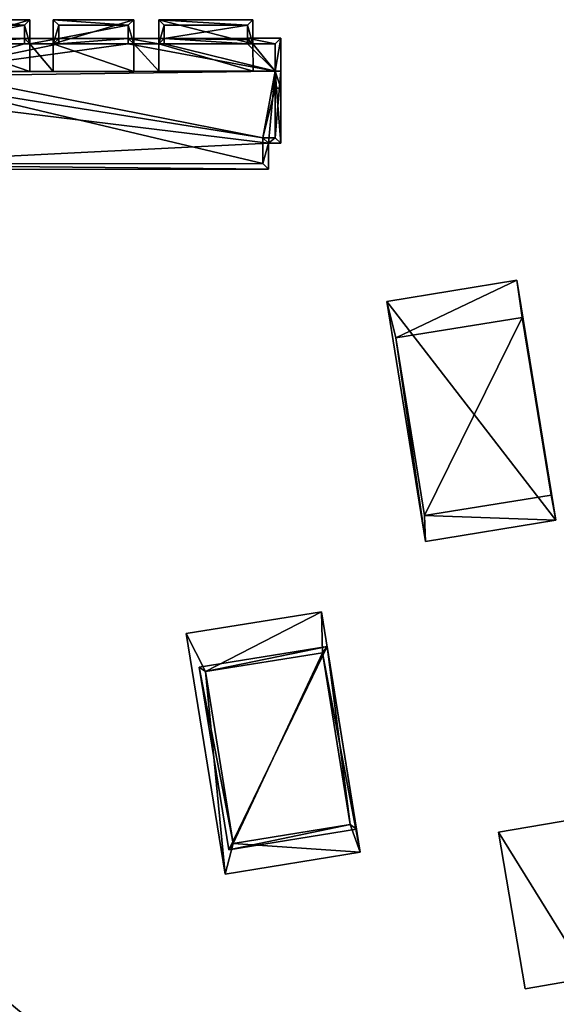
# Model space of a CAD drawing. Header units: inches. Extents: x 2685601 to 2690022, y 1235992 to 1239010.
# Tile 283 of 390: x 2689209 to 2689258, y 1237568 to 1237657. Entities that reach past the tile are written whole.
import ezdxf

# ---------------------------------------------------------------- set-up
doc = ezdxf.new("R2010")
doc.units = ezdxf.units.IN
doc.header["$MEASUREMENT"] = 0
doc.layers.add('Gebaeude Einzelhaus', color=10, linetype='Continuous')

msp = doc.modelspace()

# ---------------------------------------------------------------- meshes
at = {"layer": 'Gebaeude Einzelhaus'}
mesh = msp.add_polyface(dxfattribs=at)
corners = [(2689209.442, 1237655.718, 463.812), (2689203.086, 1237655.715, 463.812), (2689209.441, 1237656.909, 463.812), (2689203.085, 1237656.906, 463.812), (2689202.588, 1237652.72, 475.344), (2689202.587, 1237655.215, 474.561), (2689202.588, 1237652.72, 475.237), (2689202.587, 1237655.215, 474.218), (2689203.086, 1237655.215, 474.561), (2689203.086, 1237655.215, 474.218), (2689203.085, 1237656.906, 474.03), (2689203.086, 1237655.715, 474.014), (2689209.441, 1237656.909, 474.03), (2689209.443, 1237655.219, 474.561), (2689209.442, 1237655.718, 474.014), (2689209.443, 1237655.219, 463.812), (2689203.086, 1237655.215, 463.812), (2689212.566, 1237655.22, 463.812), (2689200.498, 1237652.719, 463.812), (2689200.497, 1237655.214, 463.812), (2689200.497, 1237655.214, 474.218), (2689184.078, 1237644.326, 463.812), (2689200.499, 1237651.58, 463.812), (2689231.116, 1237644.35, 463.812), (2689200.498, 1237652.719, 475.344), (2689200.498, 1237652.719, 475.237), (2689232.242, 1237652.735, 477.57), (2689209.944, 1237652.724, 475.344), (2689183.573, 1237652.71, 477.57), (2689202.585, 1237657.406, 473.873), (2689209.941, 1237657.409, 473.873), (2689209.943, 1237655.219, 474.561), (2689199.996, 1237655.713, 474.014)]
mesh.append_faces([[corners[k] for k in face] for face in [(10, 8, 5), (12, 10, 29), (30, 12, 29), (29, 10, 5), (30, 5, 31), (31, 5, 27), (27, 5, 4), (30, 29, 5), (11, 7, 20), (11, 9, 7), (20, 11, 32), (11, 7, 9), (7, 11, 20), (20, 6, 7), (20, 25, 6)]], dxfattribs={"color": 13})
mesh.append_faces([[corners[k] for k in face] for face in [(0, 1, 2), (2, 1, 3), (4, 5, 6), (6, 5, 7), (8, 9, 5), (5, 9, 7), (10, 11, 8), (8, 11, 9), (10, 3, 11), (11, 3, 1), (10, 12, 3), (3, 12, 2), (13, 14, 12), (12, 14, 2), (2, 14, 0), (15, 16, 0), (0, 16, 1), (17, 18, 15), (15, 18, 16), (16, 18, 19), (7, 19, 20), (7, 16, 19), (7, 9, 16), (11, 16, 9), (11, 1, 16), (21, 22, 23), (24, 4, 25), (25, 4, 6), (26, 27, 28)]], dxfattribs={"color": 41})
mesh = msp.add_polyface(dxfattribs=at)
corners = [(2689183.573, 1237652.71, 477.57), (2689202.588, 1237652.72, 475.344), (2689200.498, 1237652.719, 475.344), (2689209.944, 1237652.724, 475.344), (2689231.116, 1237644.35, 463.812), (2689184.078, 1237644.326, 473.678), (2689184.078, 1237644.326, 463.812), (2689199.995, 1237656.905, 463.812), (2689193.558, 1237655.21, 463.812), (2689193.556, 1237656.901, 463.812), (2689193.059, 1237652.715, 463.812), (2689193.058, 1237655.21, 463.812), (2689200.498, 1237652.719, 463.812), (2689193.06, 1237651.578, 463.812), (2689200.499, 1237651.58, 463.812), (2689199.996, 1237655.214, 463.812), (2689200.497, 1237655.214, 463.812), (2689193.558, 1237655.21, 474.218), (2689193.058, 1237655.21, 474.218), (2689193.558, 1237655.21, 474.562), (2689193.556, 1237656.901, 474.03), (2689199.995, 1237656.905, 474.03), (2689199.996, 1237655.214, 474.218), (2689199.996, 1237655.214, 474.561), (2689200.497, 1237655.214, 474.218), (2689200.497, 1237655.214, 474.561), (2689200.498, 1237652.719, 475.237), (2689193.557, 1237655.71, 474.014), (2689203.086, 1237655.715, 474.014), (2689199.996, 1237655.713, 474.014), (2689183.578, 1237643.826, 473.446), (2689231.616, 1237643.85, 473.446), (2689183.573, 1237652.072, 477.274), (2689232.242, 1237652.735, 477.57), (2689231.615, 1237646.196, 474.534), (2689193.058, 1237655.21, 474.562), (2689193.056, 1237657.401, 473.873), (2689200.495, 1237657.405, 473.873), (2689193.059, 1237652.715, 475.345)]
mesh.append_faces([[corners[k] for k in face] for face in [(27, 17, 18), (28, 24, 29), (29, 24, 22), (22, 24, 29), (27, 18, 17), (30, 5, 31), (32, 33, 0), (32, 30, 34), (20, 19, 35), (21, 20, 36), (37, 21, 36), (23, 21, 25), (25, 21, 37), (25, 35, 2), (2, 35, 38), (25, 37, 35), (35, 37, 36)]], dxfattribs={"color": 13})
mesh.append_faces([[corners[k] for k in face] for face in [(0, 1, 2), (0, 3, 1), (4, 5, 6), (7, 8, 9), (8, 10, 11), (8, 12, 10), (10, 12, 13), (13, 12, 14), (7, 15, 8), (8, 15, 12), (12, 15, 16), (11, 17, 8), (18, 19, 17), (20, 17, 19), (20, 8, 17), (20, 9, 8), (20, 21, 9), (9, 21, 7), (22, 21, 23), (22, 15, 21), (21, 15, 7), (24, 23, 25), (24, 22, 23), (24, 16, 22), (22, 16, 15), (25, 26, 24), (25, 2, 26)]], dxfattribs={"color": 41})
mesh = msp.add_polyface(dxfattribs=at)
corners = [(2689218.872, 1237655.723, 463.812), (2689212.566, 1237655.72, 463.812), (2689218.871, 1237656.914, 463.812), (2689212.565, 1237656.91, 463.812), (2689212.565, 1237656.91, 474.03), (2689212.566, 1237655.72, 474.014), (2689212.566, 1237655.22, 474.561), (2689212.566, 1237655.22, 474.218), (2689218.871, 1237656.914, 474.03), (2689218.873, 1237655.223, 474.561), (2689218.872, 1237655.723, 474.014), (2689218.873, 1237655.223, 474.218), (2689218.873, 1237655.223, 463.812), (2689212.566, 1237655.22, 463.812), (2689209.442, 1237655.718, 474.014), (2689209.443, 1237655.219, 463.812), (2689209.442, 1237655.718, 463.812), (2689209.443, 1237655.219, 474.561), (2689209.441, 1237656.909, 474.03), (2689209.943, 1237655.219, 474.561), (2689209.941, 1237657.409, 473.873), (2689221.643, 1237657.415, 473.873), (2689222.143, 1237656.915, 474.03), (2689221.644, 1237655.225, 474.561), (2689212.066, 1237655.22, 474.561), (2689212.065, 1237657.41, 473.873), (2689219.371, 1237657.414, 473.873), (2689219.373, 1237655.223, 474.561), (2689209.943, 1237655.219, 474.218), (2689209.443, 1237655.219, 474.218), (2689212.066, 1237655.22, 474.218), (2689219.373, 1237655.223, 474.218), (2689222.144, 1237655.725, 474.014), (2689221.644, 1237655.225, 474.218)]
mesh.append_faces([[corners[k] for k in face] for face in [(17, 18, 19), (19, 18, 20), (21, 22, 23), (4, 6, 24), (8, 4, 25), (25, 4, 24), (26, 8, 25), (9, 8, 27), (27, 8, 26), (27, 26, 24), (24, 26, 25), (5, 28, 14), (14, 28, 29), (5, 30, 28), (5, 7, 30), (10, 31, 11), (32, 33, 10), (10, 33, 31), (11, 31, 10), (33, 32, 10), (33, 10, 31), (28, 5, 14), (29, 28, 14), (5, 30, 7), (30, 5, 28)]], dxfattribs={"color": 13})
mesh.append_faces([[corners[k] for k in face] for face in [(0, 1, 2), (2, 1, 3), (4, 5, 6), (6, 5, 7), (4, 3, 5), (5, 3, 1), (4, 8, 3), (3, 8, 2), (9, 10, 8), (8, 10, 2), (2, 10, 0), (9, 11, 10), (12, 13, 0), (0, 13, 1), (14, 15, 16), (5, 13, 7), (5, 1, 13), (11, 12, 10), (10, 12, 0)]], dxfattribs={"color": 41})
mesh = msp.add_polyface(dxfattribs=at)
corners = [(2689229.722, 1237655.728, 463.812), (2689222.144, 1237655.725, 463.812), (2689229.714, 1237656.92, 463.812), (2689222.143, 1237656.915, 463.812), (2689222.143, 1237656.915, 474.03), (2689222.144, 1237655.725, 474.014), (2689222.144, 1237655.225, 474.561), (2689222.144, 1237655.225, 474.218), (2689229.714, 1237656.92, 474.03), (2689229.723, 1237655.599, 474.445), (2689229.722, 1237655.728, 474.014), (2689229.723, 1237655.599, 474.067), (2689229.715, 1237655.229, 474.561), (2689229.715, 1237655.229, 474.218), (2689229.715, 1237655.229, 463.812), (2689229.723, 1237655.599, 463.812), (2689222.144, 1237655.225, 463.812), (2689230.215, 1237655.229, 474.218), (2689232.241, 1237655.23, 474.218), (2689232.241, 1237655.23, 463.812), (2689230.215, 1237655.229, 474.561), (2689221.644, 1237655.225, 474.561), (2689221.643, 1237657.415, 473.873), (2689230.214, 1237657.42, 473.873), (2689221.644, 1237655.225, 474.218), (2689232.741, 1237655.73, 474.014)]
mesh.append_faces([[corners[k] for k in face] for face in [(9, 8, 20), (12, 9, 20), (4, 6, 21), (8, 4, 22), (20, 8, 23), (23, 8, 22), (20, 22, 21), (20, 23, 22), (5, 7, 24), (10, 17, 11), (11, 17, 13), (25, 18, 10), (10, 18, 17), (13, 17, 11), (11, 17, 10), (10, 18, 25), (18, 10, 17), (5, 24, 7)]], dxfattribs={"color": 13})
mesh.append_faces([[corners[k] for k in face] for face in [(0, 1, 2), (2, 1, 3), (4, 5, 6), (6, 5, 7), (4, 3, 5), (5, 3, 1), (4, 8, 3), (3, 8, 2), (9, 10, 8), (8, 10, 2), (2, 10, 0), (9, 11, 10), (12, 13, 9), (9, 13, 11), (14, 1, 15), (15, 1, 0), (14, 16, 1), (13, 14, 11), (11, 14, 15), (11, 15, 10), (10, 15, 0), (17, 14, 13), (18, 19, 17), (17, 19, 14), (5, 16, 7), (5, 1, 16)]], dxfattribs={"color": 41})
mesh = msp.add_polyface(dxfattribs=at)
corners = [(2689209.943, 1237655.219, 474.561), (2689209.944, 1237652.724, 475.237), (2689209.943, 1237655.219, 474.218), (2689209.944, 1237652.724, 475.344), (2689209.443, 1237655.219, 474.561), (2689209.443, 1237655.219, 474.218), (2689209.442, 1237655.718, 474.014), (2689221.645, 1237652.73, 475.237), (2689221.644, 1237655.225, 474.561), (2689221.644, 1237655.225, 474.218), (2689221.645, 1237652.73, 475.344), (2689219.373, 1237655.223, 474.561), (2689219.374, 1237652.728, 475.237), (2689219.373, 1237655.223, 474.218), (2689219.374, 1237652.728, 475.344), (2689212.067, 1237652.725, 475.344), (2689212.066, 1237655.22, 474.561), (2689212.067, 1237652.725, 475.237), (2689212.066, 1237655.22, 474.218), (2689212.566, 1237655.22, 474.561), (2689212.566, 1237655.22, 474.218), (2689218.873, 1237655.223, 474.218), (2689218.873, 1237655.223, 474.561), (2689218.873, 1237655.223, 463.812), (2689200.498, 1237652.719, 463.812), (2689212.566, 1237655.22, 463.812), (2689232.242, 1237652.735, 463.812), (2689209.443, 1237655.219, 463.812), (2689222.144, 1237655.225, 463.812), (2689231.115, 1237646.696, 463.812), (2689231.116, 1237644.35, 463.812), (2689200.499, 1237651.58, 463.812), (2689232.242, 1237652.735, 477.57), (2689231.116, 1237644.35, 473.678), (2689184.078, 1237644.326, 473.678), (2689231.616, 1237643.85, 473.446), (2689183.573, 1237652.072, 477.274), (2689231.615, 1237646.196, 474.534), (2689183.578, 1237643.826, 473.446)]
mesh.append_faces([[corners[k] for k in face] for face in [(11, 16, 14), (14, 16, 15), (13, 7, 9), (13, 12, 7), (17, 2, 1), (17, 18, 2), (34, 33, 35), (36, 37, 32), (37, 38, 35)]], dxfattribs={"color": 13})
mesh.append_faces([[corners[k] for k in face] for face in [(0, 1, 2), (0, 3, 1), (4, 5, 6), (0, 2, 4), (4, 2, 5), (7, 8, 9), (7, 10, 8), (11, 12, 13), (11, 14, 12), (15, 16, 17), (17, 16, 18), (19, 20, 16), (16, 20, 18), (13, 21, 11), (11, 21, 22), (23, 24, 25), (23, 26, 24), (5, 27, 6), (25, 18, 20), (25, 2, 18), (25, 27, 2), (2, 27, 5), (13, 23, 21), (9, 28, 13), (13, 28, 23), (29, 24, 26), (30, 31, 29), (29, 31, 24), (3, 17, 1), (32, 15, 3), (3, 15, 17), (12, 14, 7), (7, 14, 10), (32, 14, 15), (33, 34, 30)]], dxfattribs={"color": 41})
mesh = msp.add_polyface(dxfattribs=at)
corners = [(2689222.144, 1237655.225, 474.561), (2689222.144, 1237655.225, 474.218), (2689221.644, 1237655.225, 474.561), (2689221.644, 1237655.225, 474.218), (2689230.215, 1237655.229, 474.561), (2689230.215, 1237655.229, 474.218), (2689229.715, 1237655.229, 474.561), (2689229.715, 1237655.229, 474.218), (2689230.216, 1237652.734, 475.237), (2689230.216, 1237652.734, 475.344), (2689232.242, 1237652.735, 463.812), (2689229.715, 1237655.229, 463.812), (2689232.241, 1237655.23, 463.812), (2689218.873, 1237655.223, 463.812), (2689222.144, 1237655.225, 463.812), (2689232.242, 1237652.735, 475.237), (2689232.241, 1237655.23, 474.218), (2689231.115, 1237646.696, 463.812), (2689232.243, 1237651.204, 463.812), (2689232.245, 1237646.696, 463.812), (2689221.645, 1237652.73, 475.344), (2689232.242, 1237652.735, 477.57), (2689219.374, 1237652.728, 475.344), (2689232.245, 1237646.696, 474.767), (2689231.115, 1237646.696, 474.766), (2689231.116, 1237644.35, 473.678), (2689231.116, 1237644.35, 463.812), (2689232.743, 1237651.204, 475.863), (2689232.741, 1237655.73, 474.014), (2689232.243, 1237651.204, 475.863), (2689231.615, 1237646.196, 474.534), (2689231.616, 1237643.85, 473.446), (2689232.743, 1237652.735, 477.57), (2689232.745, 1237646.196, 474.536)]
mesh.append_faces([[corners[k] for k in face] for face in [(4, 2, 9), (9, 2, 20), (27, 15, 28), (28, 15, 16), (27, 29, 15), (28, 15, 27), (27, 15, 29), (28, 16, 15), (15, 5, 8), (15, 16, 5), (24, 23, 30), (25, 24, 30), (31, 25, 30), (32, 23, 21), (30, 23, 33), (33, 23, 32), (21, 33, 32), (21, 30, 33)]], dxfattribs={"color": 13})
mesh.append_faces([[corners[k] for k in face] for face in [(0, 1, 2), (2, 1, 3), (4, 5, 6), (6, 5, 7), (4, 8, 5), (4, 9, 8), (10, 11, 12), (13, 14, 10), (10, 14, 11), (15, 10, 16), (16, 10, 12), (3, 1, 14), (17, 18, 19), (17, 10, 18), (9, 15, 8), (20, 21, 9), (9, 21, 15), (20, 22, 21), (23, 15, 21), (23, 18, 15), (15, 18, 10), (23, 19, 18), (23, 24, 19), (19, 24, 17), (24, 25, 17), (17, 25, 26)]], dxfattribs={"color": 41})
mesh = msp.add_polyface(dxfattribs=at)
corners = [(2689254.689, 1237630.386, 476.863), (2689257.73, 1237611.954, 476.863), (2689254.204, 1237633.753, 476.863), (2689245.813, 1237612.376, 476.863), (2689245.895, 1237610.039, 476.863), (2689257.301, 1237614.234, 476.863), (2689243.2, 1237628.528, 476.863), (2689242.369, 1237631.838, 476.863), (2689254.689, 1237630.386, 478.665), (2689245.813, 1237612.376, 478.665), (2689257.301, 1237614.234, 478.665), (2689243.2, 1237628.528, 478.665), (2689254.204, 1237633.753, 466.442), (2689257.73, 1237611.954, 466.442), (2689242.369, 1237631.838, 466.442), (2689245.895, 1237610.039, 466.442)]
mesh.append_faces([[corners[k] for k in face] for face in [(11, 9, 8), (8, 9, 10), (6, 4, 3), (6, 7, 4), (0, 2, 6), (6, 2, 7), (5, 1, 0), (1, 5, 3), (1, 3, 4), (0, 1, 2)]], dxfattribs={"color": 13})
mesh.append_faces([[corners[k] for k in face] for face in [(12, 13, 14), (14, 13, 15), (1, 4, 13), (13, 4, 15), (4, 7, 15), (15, 7, 14), (7, 2, 14), (14, 2, 12), (2, 1, 12), (12, 1, 13), (10, 3, 5), (10, 9, 3), (9, 6, 3), (9, 11, 6), (11, 0, 6), (11, 8, 0), (8, 5, 0), (8, 10, 5)]], dxfattribs={"color": 41})
mesh = msp.add_polyface(dxfattribs=at)
corners = [(2689228.424, 1237582.6, 477.253), (2689227.68, 1237579.814, 477.253), (2689239.97, 1237581.801, 477.253), (2689225.9, 1237598.208, 477.253), (2689224.146, 1237601.659, 477.253), (2689236.531, 1237599.928, 477.253), (2689236.436, 1237603.648, 477.253), (2689239.056, 1237584.319, 477.253), (2689236.436, 1237603.648, 466.827), (2689239.97, 1237581.801, 466.827), (2689224.146, 1237601.659, 466.827), (2689227.68, 1237579.814, 466.827), (2689228.424, 1237582.6, 466.827), (2689236.531, 1237599.928, 466.827), (2689239.056, 1237584.319, 466.827), (2689225.9, 1237598.208, 466.827)]
mesh.append_faces([[corners[k] for k in face] for face in [(5, 6, 3), (3, 6, 4), (0, 2, 7), (7, 2, 5), (5, 2, 6), (1, 0, 3), (1, 3, 4), (0, 1, 2)]], dxfattribs={"color": 13})
mesh.append_faces([[corners[k] for k in face] for face in [(15, 8, 13), (15, 10, 8), (12, 11, 15), (15, 11, 10), (14, 9, 12), (9, 14, 13), (9, 13, 8), (12, 9, 11), (2, 1, 9), (9, 1, 11), (1, 4, 11), (11, 4, 10), (4, 6, 10), (10, 6, 8), (6, 2, 8), (8, 2, 9)]], dxfattribs={"color": 41})
mesh = msp.add_polyface(dxfattribs=at)
corners = [(2689236.945, 1237600.501, 479.387), (2689228.01, 1237582.026, 479.387), (2689239.63, 1237583.905, 479.387), (2689225.326, 1237598.621, 479.387), (2689239.056, 1237584.319, 479.387), (2689225.9, 1237598.208, 479.387), (2689236.531, 1237599.928, 479.387), (2689228.424, 1237582.6, 479.387), (2689236.531, 1237599.928, 477.253), (2689239.056, 1237584.319, 477.253), (2689225.9, 1237598.208, 477.253), (2689228.424, 1237582.6, 477.253), (2689239.056, 1237584.319, 466.827), (2689228.424, 1237582.6, 466.827), (2689236.531, 1237599.928, 466.827), (2689225.9, 1237598.208, 466.827)]
mesh.append_faces([[corners[k] for k in face] for face in [(1, 7, 4), (5, 7, 3), (3, 7, 1), (6, 5, 0), (4, 6, 0), (0, 5, 3), (1, 4, 2), (2, 4, 0), (3, 1, 0), (0, 1, 2)]], dxfattribs={"color": 13})
mesh.append_faces([[corners[k] for k in face] for face in [(14, 13, 15), (12, 13, 14), (4, 7, 9), (9, 7, 11), (7, 5, 11), (11, 5, 10), (5, 6, 10), (10, 6, 8), (9, 8, 4), (4, 8, 6)]], dxfattribs={"color": 41})
mesh = msp.add_polyface(dxfattribs=at)
corners = [(2689264.96, 1237549.711, 478.427), (2689271.829, 1237549.365, 478.427), (2689271.812, 1237550.886, 478.427), (2689267.484, 1237546.223, 478.427), (2689261.206, 1237567.728, 480.17), (2689264.315, 1237549.6, 480.17), (2689275.358, 1237551.494, 480.17), (2689272.248, 1237569.623, 480.17), (2689252.514, 1237583.625, 473.912), (2689254.954, 1237569.399, 473.912), (2689260.749, 1237570.393, 473.674), (2689259.451, 1237584.815, 473.627), (2689261.891, 1237570.59, 473.627), (2689260.749, 1237570.394, 478.463), (2689261.206, 1237567.728, 478.463), (2689272.248, 1237569.623, 478.463), (2689271.791, 1237572.288, 478.463), (2689271.829, 1237549.365, 468.033), (2689267.484, 1237546.223, 468.033), (2689271.812, 1237550.886, 468.033), (2689264.96, 1237549.711, 468.033), (2689269.646, 1237554.86, 468.033), (2689264.125, 1237550.865, 468.033), (2689271.801, 1237551.881, 468.033), (2689261.206, 1237567.728, 468.033), (2689264.315, 1237549.6, 468.033), (2689275.358, 1237551.494, 468.033), (2689272.248, 1237569.623, 468.033), (2689254.954, 1237569.399, 468.033), (2689252.514, 1237583.625, 468.033), (2689260.749, 1237570.393, 468.033), (2689259.451, 1237584.815, 468.033), (2689261.891, 1237570.59, 468.033), (2689271.791, 1237572.288, 468.033)]
mesh.append_faces([[corners[k] for k in face] for face in [(13, 15, 16), (13, 14, 15), (8, 10, 11), (11, 10, 12), (8, 9, 10), (4, 6, 7), (4, 5, 6), (3, 1, 0), (0, 1, 2)]], dxfattribs={"color": 13})
mesh.append_faces([[corners[k] for k in face] for face in [(27, 32, 33), (27, 24, 32), (32, 24, 30), (16, 12, 13), (13, 12, 10), (16, 33, 12), (12, 33, 32), (15, 27, 16), (16, 27, 33), (14, 10, 24), (24, 10, 30), (14, 13, 10), (30, 31, 32), (28, 29, 30), (30, 29, 31), (8, 11, 29), (29, 11, 31), (32, 31, 12), (12, 31, 11), (9, 28, 10), (10, 28, 30), (9, 8, 28), (28, 8, 29), (25, 22, 20), (21, 26, 23), (23, 26, 19), (21, 27, 26), (25, 24, 22), (22, 24, 21), (21, 24, 27), (15, 26, 27), (7, 6, 15), (15, 6, 26), (26, 2, 19), (0, 25, 20), (2, 5, 0), (0, 5, 25), (26, 6, 2), (2, 6, 5), (14, 5, 4), (14, 25, 5), (14, 24, 25), (15, 14, 7), (7, 14, 4), (17, 20, 19), (19, 20, 23), (23, 20, 21), (21, 20, 22), (17, 18, 20), (18, 3, 20), (20, 3, 0), (2, 1, 19), (19, 1, 17), (1, 3, 17), (17, 3, 18)]], dxfattribs={"color": 41})
mesh = msp.add_polyface(dxfattribs=at)
corners = [(2689214.569, 1237562.761, 480.142), (2689223.594, 1237557.535, 480.142), (2689215.655, 1237564.08, 480.142), (2689221.644, 1237555.171, 480.142), (2689205.42, 1237568.548, 480.142), (2689204.743, 1237570.861, 480.142), (2689196.226, 1237560.533, 480.142), (2689198.489, 1237560.14, 480.142), (2689200.973, 1237556.62, 480.142), (2689205.206, 1237551.105, 480.142), (2689199.979, 1237555.415, 480.142), (2689206.386, 1237552.536, 480.142), (2689207.736, 1237552.516, 480.142), (2689210.761, 1237548.93, 480.142), (2689211.825, 1237550.221, 480.142), (2689215.86, 1237548.155, 480.142), (2689215.979, 1237546.796, 480.142), (2689208.884, 1237553.906, 480.142), (2689219.504, 1237551.071, 480.142), (2689218.763, 1237551.676, 480.142), (2689208.884, 1237553.906, 482.275), (2689221.644, 1237555.171, 482.275), (2689205.42, 1237568.548, 482.275), (2689215.86, 1237548.155, 482.275), (2689198.489, 1237560.14, 482.275), (2689207.736, 1237552.516, 482.275), (2689200.973, 1237556.62, 467.353), (2689196.226, 1237560.533, 467.353), (2689199.979, 1237555.415, 467.353), (2689205.206, 1237551.105, 467.353), (2689206.386, 1237552.536, 467.353), (2689210.761, 1237548.93, 467.353), (2689211.825, 1237550.221, 467.353), (2689215.979, 1237546.796, 467.353), (2689219.504, 1237551.071, 467.353), (2689218.763, 1237551.676, 467.353), (2689223.594, 1237557.535, 467.353), (2689215.655, 1237564.08, 467.353), (2689214.569, 1237562.761, 467.353), (2689204.743, 1237570.861, 467.353)]
mesh.append_faces([[corners[k] for k in face] for face in [(20, 24, 25), (20, 22, 24), (23, 21, 20), (20, 21, 22), (15, 18, 19), (15, 16, 18), (12, 14, 17), (17, 14, 15), (15, 14, 16), (12, 13, 14), (12, 11, 13), (7, 8, 12), (12, 8, 11), (11, 8, 9), (9, 8, 10), (4, 6, 7), (7, 6, 8), (4, 5, 6), (3, 0, 4), (4, 0, 5), (3, 1, 0), (0, 1, 2)]], dxfattribs={"color": 13})
mesh.append_faces([[corners[k] for k in face] for face in [(38, 26, 39), (39, 26, 27), (26, 29, 28), (38, 30, 26), (26, 30, 29), (38, 32, 30), (30, 32, 31), (38, 35, 32), (32, 35, 33), (33, 35, 34), (37, 36, 38), (38, 36, 35), (6, 5, 27), (27, 5, 39), (5, 0, 39), (39, 0, 38), (0, 2, 38), (38, 2, 37), (2, 1, 37), (37, 1, 36), (3, 36, 1), (3, 35, 36), (3, 19, 35), (19, 18, 35), (35, 18, 34), (18, 16, 34), (34, 16, 33), (16, 14, 33), (33, 14, 32), (14, 13, 32), (32, 13, 31), (13, 11, 31), (31, 11, 30), (11, 9, 30), (30, 9, 29), (9, 10, 29), (29, 10, 28), (10, 8, 28), (28, 8, 26), (8, 6, 26), (26, 6, 27), (17, 15, 20), (20, 15, 23), (12, 17, 25), (25, 17, 20), (7, 12, 24), (24, 12, 25), (4, 7, 22), (22, 7, 24), (3, 4, 21), (21, 4, 22), (19, 23, 15), (19, 21, 23), (19, 3, 21)]], dxfattribs={"color": 41})

doc.saveas('drawing.dxf')
